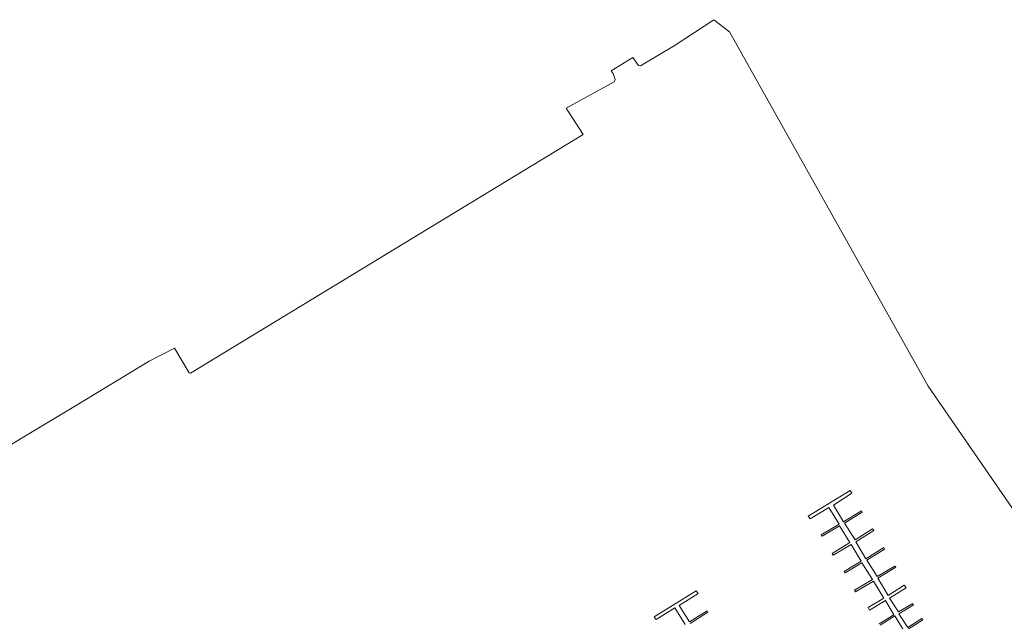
# Model space of a CAD drawing. Header units: metres. Extents: x 185049 to 189876, y 349292 to 352302.
# Tile 268 of 269: x 189245 to 189566, y 351877 to 352072. Entities that reach past the tile are written whole.
import ezdxf

# ---------------------------------------------------------------- set-up
doc = ezdxf.new("R2010")
doc.units = ezdxf.units.M
doc.layers.add('B-WE-KW-KUNSTWERK_STEIGER-GV', color=170, linetype='Continuous', lineweight=18)
doc.layers.add('B-WE-OG-WATER_HAVEN-GV', color=170, linetype='Continuous', lineweight=18)

msp = doc.modelspace()

# ---------------------------------------------------------------- linework, layer by layer
at = {"layer": 'B-WE-KW-KUNSTWERK_STEIGER-GV'}
for points in [[(189525.351, 351875.689, 21.487), (189530.173, 351878.627, 21.487), (189527.417, 351883.25, 21.487), (189522.265, 351880.158, 21.487), (189521.772, 351881.003, 21.487), (189526.895, 351884.104, 21.487), (189523.536, 351889.633, 21.487), (189517.666, 351886.158, 21.487), (189517.382, 351886.614, 21.487), (189523.224, 351890.168, 21.487), (189519.779, 351895.608, 21.487), (189514.279, 351892.303, 21.487), (189514.017, 351892.746, 21.487), (189519.458, 351896.069, 21.487), (189516.218, 351901.544, 21.487), (189510.42, 351898.024, 21.487), (189510.1, 351898.567, 21.487), (189515.768, 351902.161, 21.487), (189512.485, 351907.612, 21.487), (189506.779, 351904.201, 21.487), (189506.522, 351904.642, 21.487), (189512.3, 351908.144, 21.487), (189508.995, 351913.582, 21.487), (189502.872, 351909.927, 21.487), (189502.223, 351910.722, 21.487), (189515.917, 351919.121, 21.487), (189516.451, 351918.286, 21.487), (189510.483, 351914.36, 21.487), (189513.78, 351908.917, 21.487), (189519.598, 351912.545, 21.487), (189519.845, 351912.075, 21.487), (189514.04, 351908.45, 21.487), (189517.515, 351902.999, 21.487), (189523.193, 351906.683, 21.487), (189523.606, 351906.125, 21.487), (189517.747, 351902.415, 21.487), (189521.079, 351896.913, 21.487), (189526.862, 351900.513, 21.487), (189527.087, 351900.048, 21.487), (189521.31, 351896.467, 21.487), (189524.759, 351891.065, 21.487), (189530.524, 351894.532, 21.487), (189530.768, 351894.109, 21.487), (189524.986, 351890.527, 21.487), (189528.305, 351884.907, 21.487), (189533.498, 351888.293, 21.487), (189534.182, 351887.38, 21.487), (189528.715, 351884.009, 21.487), (189531.623, 351879.633, 21.487), (189536.363, 351882.338, 21.487), (189536.589, 351881.875, 21.487), (189531.827, 351878.954, 21.487), (189534.671, 351874.469, 21.487), (189539.27, 351877.456, 21.487), (189539.62, 351877.028, 21.487), (189534.82, 351873.954, 21.487)], [(189462.177, 351875.464, 21.487), (189458.857, 351880.928, 21.487), (189452.695, 351877.149, 21.487), (189452.074, 351878.037, 21.487), (189465.76, 351886.466, 21.487), (189466.431, 351885.552, 21.487), (189460.226, 351881.711, 21.487), (189463.608, 351876.346, 21.487), (189469.397, 351879.894, 21.487), (189469.611, 351879.51, 21.487), (189463.821, 351875.862, 21.487)], [(189533.244, 351873.657, 21.487), (189530.475, 351878.274, 21.487), (189525.7, 351875.298, 21.487)]]:
    msp.add_polyline3d(points, dxfattribs=at)
at = {"layer": 'B-WE-OG-WATER_HAVEN-GV'}
msp.add_polyline3d([(189223.715, 351922.344, 20.83), (189245.652, 351935.916, 20.83), (189263.602, 351946.689, 20.83), (189287.562, 351961.177, 20.83), (189295.9, 351965.454, 20.83), (189300.604, 351957.383, 20.83), (189301.092, 351957.26, 20.83), (189428.912, 352034.983, 20.83), (189423.425, 352043.609, 20.83), (189439.064, 352052.083, 20.83), (189439.412, 352052.94, 20.83), (189438.74, 352054.797, 20.83), (189438.12, 352055.71, 20.83), (189445.127, 352060.109, 20.83), (189445.663, 352059.338, 20.83), (189447.032, 352057.481, 20.83), (189447.675, 352057.298, 20.83), (189458.889, 352064.041, 20.83), (189471.538, 352072.358, 20.851), (189476.583, 352068.365, 20.938), (189541.329, 351953.083, 20.938), (189587.322, 351886.317, 20.938)], dxfattribs=at)

doc.saveas('drawing.dxf')
